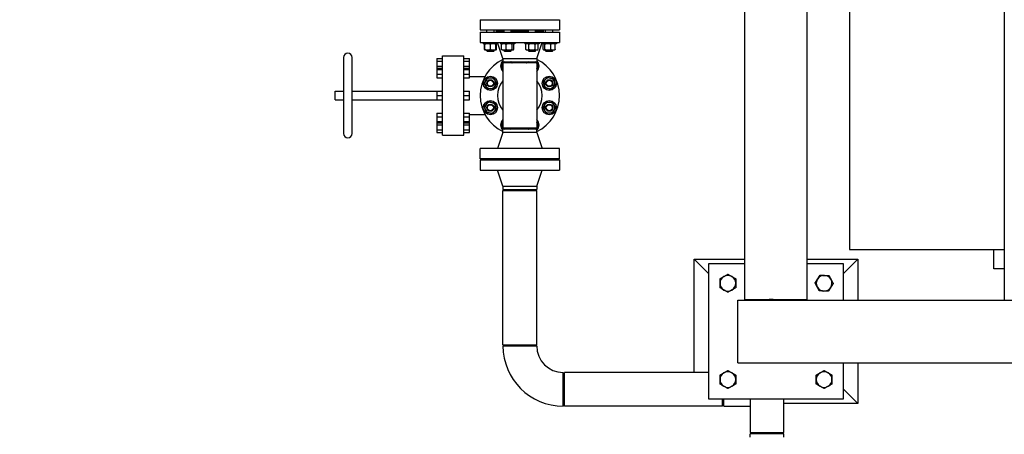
# Model space of a CAD drawing. Header units: inches. Extents: x 36 to 1719, y -84 to 1122.
# Tile 503 of 558: x 615 to 718, y 907 to 950. Entities that reach past the tile are written whole.
import ezdxf

# ---------------------------------------------------------------- set-up
doc = ezdxf.new("R2010")
doc.units = ezdxf.units.IN
doc.header["$LTSCALE"] = 48
doc.header["$MEASUREMENT"] = 0
doc.layers.add('Dimension (ANSI)', color=7, linetype='Continuous', lineweight=25)
doc.layers.add('Visible (ANSI)', color=7, linetype='Continuous', lineweight=30)
doc.styles.add('Note Text (ANSI)', font='tahoma.ttf')
doc.dimstyles.new('Architectural (ANSI)', dxfattribs={"dimscale": 48, "dimtxt": 0.125, "dimasz": 0.098425, "dimexe": 0.125, "dimexo": 0.0625, "dimgap": 0.031496, "dimtad": 0, "dimtih": 1, "dimtoh": 1, "dimdec": 4, "dimrnd": 1e-08, "dimzin": 3, "dimdsep": 46, "dimlunit": 4, "dimtxsty": 'Note Text (ANSI)', "dimcen": 0.09, "dimdle": 0.393701, "dimclrd": 256, "dimclre": 256, "dimclrt": 256, "dimadec": 0, "dimazin": 3, "dimtfac": 0.96, "dimtofl": 0, "dimtmove": 0, "dimatfit": 3, "dimfxl": 1, "dimfrac": 2, "dimtolj": 1, "dimtzin": 12, "dimlwd": -1, "dimlwe": -1, "dimarcsym": 0})

# ---------------------------------------------------------------- blocks, each defined once
blk = doc.blocks.new('*D22')
at = {"layer": 'Defpoints', "color": 0, "transparency": 16777216}
for p in [(690.01, 1004.05), (597.74, 757.49), (727.92, 757.49)]:
    blk.add_point(p, dxfattribs=at)
at = {"layer": 'Dimension (ANSI)', "transparency": 16777216}
for p, q in [((687.01, 1004.05), (591.74, 1004.05)), ((597.74, 999.33), (597.74, 903.57)), ((597.74, 762.22), (597.74, 892.97)), ((724.92, 757.49), (591.74, 757.49))]:
    blk.add_line(p, q, dxfattribs=at)
for points in [[(596.95, 999.33), (598.53, 999.33), (597.74, 1004.05)], [(596.95, 762.22), (598.53, 762.22), (597.74, 757.49)]]:
    blk.add_solid(points, dxfattribs=at)
at = {"layer": 'Dimension (ANSI)', "transparency": 16777216, "insert": (577.78, 902.06), "char_height": 6, "attachment_point": 1, "style": 'Note Text (ANSI)'}
blk.add_mtext('\\A1;20\'-6 9/16"', dxfattribs=at)

msp = doc.modelspace()

# ---------------------------------------------------------------- linework, layer by layer
at = {"layer": 'Visible (ANSI)'}
for p, q in [((690.72918, 921.1129), (690.72918, 997.4929)), ((697.22918, 921.1129), (697.22918, 997.4929)), ((717.68418, 997.5529), (717.68418, 921.0529)), ((701.60418, 992.3029), (701.60418, 926.3029)), ((663.24418, 950.1689), (671.49418, 950.1689)), ((663.24418, 950.1689), (663.24418, 949.1089)), ((671.49418, 950.1689), (671.49418, 949.1089)), ((663.24418, 949.1089), (671.49418, 949.1089)), ((663.24418, 948.8639), (671.49418, 948.8639)), ((663.24418, 948.8639), (663.24418, 947.8039)), ((663.93614, 948.8639), (663.93614, 949.1089)), ((664.68614, 948.8639), (664.68614, 949.1089)), ((664.86918, 949.1089), (664.86918, 949.0489)), ((664.86918, 949.0489), (665.7275, 949.0489)), ((664.86918, 948.9239), (665.7275, 948.9239)), ((664.86918, 948.9239), (664.86918, 948.8639)), ((665.7275, 948.8639), (665.7275, 949.1089)), ((666.4775, 948.8639), (666.4775, 949.1089)), ((666.4775, 949.0489), (668.26086, 949.0489)), ((666.4775, 948.9239), (668.26086, 948.9239)), ((668.26086, 948.8639), (668.26086, 949.1089)), ((669.01086, 948.8639), (669.01086, 949.1089)), ((669.01086, 949.0489), (669.86918, 949.0489)), ((669.01086, 948.9239), (669.86918, 948.9239)), ((669.86918, 949.1089), (669.86918, 949.0489)), ((669.86918, 948.9239), (669.86918, 948.8639)), ((670.05222, 948.8639), (670.05222, 949.1089)), ((670.80222, 948.8639), (670.80222, 949.1089)), ((671.49418, 948.8639), (671.49418, 947.8039)), ((663.24418, 947.8039), (671.49418, 947.8039)), ((663.57664, 947.8039), (663.57664, 947.6699)), ((665.04564, 947.6699), (663.57664, 947.6699)), ((663.68375, 947.07914), (663.68375, 947.61966)), ((663.74864, 947.6699), (663.7288, 947.65844)), ((663.74864, 947.07914), (663.74864, 947.61966)), ((664.31114, 947.07914), (664.31114, 947.61966)), ((664.87364, 947.6699), (664.89348, 947.65844)), ((664.87364, 947.07914), (664.87364, 947.61966)), ((664.93853, 947.07914), (664.93853, 947.61966)), ((665.04564, 947.8039), (665.04564, 947.6699)), ((665.61918, 946.1439), (665.05918, 947.8039)), ((665.368, 947.8039), (665.368, 947.6699)), ((666.837, 947.6699), (665.368, 947.6699)), ((665.47511, 947.07914), (665.47511, 947.61966)), ((665.54, 947.6699), (665.52016, 947.65844)), ((665.93439, 947.07914), (665.93439, 947.61966)), ((666.56178, 947.07914), (666.56178, 947.61966)), ((666.665, 947.6699), (666.68484, 947.65844)), ((666.72989, 947.07914), (666.72989, 947.61966)), ((666.837, 947.8039), (666.837, 947.6699)), ((667.90136, 947.8039), (667.90136, 947.6699)), ((669.37036, 947.6699), (667.90136, 947.6699)), ((668.07336, 947.6699), (667.98634, 947.61966)), ((667.98634, 947.07914), (667.98634, 947.61966)), ((668.3111, 947.07914), (668.3111, 947.61966)), ((668.96062, 947.07914), (668.96062, 947.61966)), ((669.11918, 946.1439), (669.67918, 947.8039)), ((669.19836, 947.6699), (669.28538, 947.61966)), ((669.28538, 947.07914), (669.28538, 947.61966)), ((669.37036, 947.8039), (669.37036, 947.6699)), ((669.69272, 947.8039), (669.69272, 947.6699)), ((671.16172, 947.6699), (669.69272, 947.6699)), ((669.79984, 947.07914), (669.79984, 947.61966)), ((669.86472, 947.6699), (669.84488, 947.65844)), ((669.96794, 947.07914), (669.96794, 947.61966)), ((670.59533, 947.07914), (670.59533, 947.61966)), ((670.98972, 947.6699), (671.00957, 947.65844)), ((671.05461, 947.07914), (671.05461, 947.61966)), ((671.16172, 947.8039), (671.16172, 947.6699)), ((649.05918, 946.2589), (649.05918, 938.3389)), ((649.93918, 938.3389), (649.93918, 946.2589)), ((658.76418, 946.1369), (659.32418, 946.1369)), ((658.76418, 946.1369), (658.76418, 945.8729)), ((659.32418, 938.1739), (659.32418, 946.4239)), ((659.32418, 946.4239), (661.56418, 946.4239)), ((661.56418, 938.1739), (661.56418, 946.4239)), ((661.56418, 946.1369), (662.12418, 946.1369)), ((662.12418, 945.8729), (662.12418, 946.1369)), ((663.74864, 947.0289), (663.7288, 947.04035)), ((663.74864, 947.0289), (664.02989, 947.0289)), ((663.93614, 946.9239), (663.93614, 947.0289)), ((663.93614, 946.9239), (664.68614, 946.9239)), ((663.99864, 946.8614), (663.93614, 946.9239)), ((664.62364, 946.8614), (663.99864, 946.8614)), ((664.02989, 947.0289), (664.59239, 947.0289)), ((664.59239, 947.0289), (664.87364, 947.0289)), ((664.62364, 946.8614), (664.68614, 946.9239)), ((664.68614, 946.9239), (664.68614, 947.0289)), ((664.87364, 947.0289), (664.89348, 947.04035)), ((665.54, 947.0289), (665.52016, 947.04035)), ((665.54, 947.0289), (665.70475, 947.0289)), ((665.61918, 946.1439), (669.11918, 946.1439)), ((665.61918, 946.1439), (665.61918, 945.8039)), ((665.70475, 947.0289), (666.24809, 947.0289)), ((665.7275, 946.9239), (665.7275, 947.0289)), ((665.7275, 946.9239), (666.4775, 946.9239)), ((665.79, 946.8614), (665.7275, 946.9239)), ((666.415, 946.8614), (665.79, 946.8614)), ((666.24809, 947.0289), (666.64583, 947.0289)), ((666.415, 946.8614), (666.4775, 946.9239)), ((666.4775, 946.9239), (666.4775, 947.0289)), ((666.64583, 947.0289), (666.665, 947.0289)), ((666.665, 947.0289), (666.68484, 947.04035)), ((668.07336, 947.0289), (667.98634, 947.07914)), ((668.07336, 947.0289), (668.14872, 947.0289)), ((668.14872, 947.0289), (668.63586, 947.0289)), ((668.26086, 946.9239), (668.26086, 947.0289)), ((668.26086, 946.9239), (669.01086, 946.9239)), ((668.32336, 946.8614), (668.26086, 946.9239)), ((668.94836, 946.8614), (668.32336, 946.8614)), ((668.63586, 947.0289), (669.123, 947.0289)), ((668.94836, 946.8614), (669.01086, 946.9239)), ((669.01086, 946.9239), (669.01086, 947.0289)), ((669.11918, 946.1439), (669.11918, 945.8039)), ((669.123, 947.0289), (669.19836, 947.0289)), ((669.19836, 947.0289), (669.28538, 947.07914)), ((669.86472, 947.0289), (669.84488, 947.04035)), ((669.86472, 947.0289), (669.88389, 947.0289)), ((669.88389, 947.0289), (670.28164, 947.0289)), ((670.05222, 946.9239), (670.05222, 947.0289)), ((670.05222, 946.9239), (670.80222, 946.9239)), ((670.11472, 946.8614), (670.05222, 946.9239)), ((670.73972, 946.8614), (670.11472, 946.8614)), ((670.28164, 947.0289), (670.82497, 947.0289)), ((670.73972, 946.8614), (670.80222, 946.9239)), ((670.80222, 946.9239), (670.80222, 947.0289)), ((670.82497, 947.0289), (670.98972, 947.0289)), ((670.98972, 947.0289), (671.00957, 947.04035)), ((658.76418, 945.8729), (659.32418, 945.8729)), ((658.76418, 945.8729), (658.76418, 945.3449)), ((658.76418, 945.3449), (659.32418, 945.3449)), ((658.76418, 945.3449), (658.76418, 945.14943)), ((658.76418, 945.14943), (659.32418, 945.14943)), ((658.76418, 945.14943), (658.76418, 945.01277)), ((661.56418, 945.8729), (662.12418, 945.8729)), ((661.56418, 945.3449), (662.12418, 945.3449)), ((661.56418, 945.14943), (662.12418, 945.14943)), ((662.12418, 945.3449), (662.12418, 945.8729)), ((662.12418, 945.14943), (662.12418, 945.3449)), ((662.12418, 945.01277), (662.12418, 945.14943)), ((665.61918, 945.8039), (669.11918, 945.8039)), ((669.11918, 945.6789), (665.61918, 945.6789)), ((665.61918, 945.6789), (665.61918, 938.9189)), ((669.11918, 945.6789), (669.11918, 938.9189)), ((658.76418, 945.01277), (659.32418, 945.01277)), ((658.76418, 945.01277), (658.76418, 944.50276)), ((658.76418, 944.50276), (659.32418, 944.50276)), ((658.76418, 944.50276), (658.76418, 944.12941)), ((658.76418, 944.12941), (659.32418, 944.12941)), ((661.56418, 945.01277), (662.12418, 945.01277)), ((661.56418, 944.50276), (662.12418, 944.50276)), ((661.56418, 944.12941), (662.12418, 944.12941)), ((662.12418, 944.50276), (662.12418, 945.01277)), ((662.12418, 944.12941), (662.12418, 944.50276)), ((662.12418, 944.2569), (663.7385, 944.2569)), ((648.17918, 941.8589), (648.17918, 942.7389)), ((648.17918, 942.7389), (649.05918, 942.7389)), ((649.93918, 942.7389), (658.76418, 942.7389)), ((658.76418, 942.75616), (659.32418, 942.75616)), ((658.76418, 942.75616), (658.76418, 942.2989)), ((658.76418, 942.2989), (659.32418, 942.2989)), ((658.76418, 942.2989), (658.76418, 941.84164)), ((661.56418, 942.75616), (662.12418, 942.75616)), ((661.56418, 942.2989), (662.12418, 942.2989)), ((662.12418, 942.2989), (662.12418, 942.75616)), ((662.12418, 941.84164), (662.12418, 942.2989)), ((648.17918, 941.8589), (649.05918, 941.8589)), ((649.93918, 941.8589), (658.76418, 941.8589)), ((658.76418, 941.84164), (659.32418, 941.84164)), ((661.56418, 941.84164), (662.12418, 941.84164)), ((658.76418, 940.46838), (659.32418, 940.46838)), ((658.76418, 940.46838), (658.76418, 940.09503)), ((658.76418, 940.09503), (659.32418, 940.09503)), ((658.76418, 940.09503), (658.76418, 939.58502)), ((661.56418, 940.46838), (662.12418, 940.46838)), ((661.56418, 940.09503), (662.12418, 940.09503)), ((662.12418, 940.09503), (662.12418, 940.46838)), ((662.12418, 940.3409), (663.7385, 940.3409)), ((662.12418, 939.58502), (662.12418, 940.09503)), ((658.76418, 939.58502), (659.32418, 939.58502)), ((658.76418, 939.58502), (658.76418, 939.44837)), ((658.76418, 939.44837), (658.76418, 939.2529)), ((658.76418, 939.44837), (659.32418, 939.44837)), ((658.76418, 939.2529), (659.32418, 939.2529)), ((658.76418, 939.2529), (658.76418, 938.7249)), ((661.56418, 939.58502), (662.12418, 939.58502)), ((661.56418, 939.44837), (662.12418, 939.44837)), ((661.56418, 939.2529), (662.12418, 939.2529)), ((662.12418, 939.44837), (662.12418, 939.58502)), ((662.12418, 939.2529), (662.12418, 939.44837)), ((662.12418, 938.7249), (662.12418, 939.2529)), ((669.11918, 938.9189), (665.61918, 938.9189)), ((658.76418, 938.7249), (659.32418, 938.7249)), ((658.76418, 938.7249), (658.76418, 938.4609)), ((658.76418, 938.4609), (659.32418, 938.4609)), ((659.32418, 938.1739), (661.56418, 938.1739)), ((661.56418, 938.7249), (662.12418, 938.7249)), ((661.56418, 938.4609), (662.12418, 938.4609)), ((662.12418, 938.4609), (662.12418, 938.7249)), ((665.61918, 938.4539), (665.05918, 936.7939)), ((669.11918, 938.7939), (665.61918, 938.7939)), ((665.61918, 938.4539), (665.61918, 938.7939)), ((669.11918, 938.4539), (665.61918, 938.4539)), ((669.11918, 938.4539), (669.11918, 938.7939)), ((669.11918, 938.4539), (669.67918, 936.7939)), ((671.49418, 936.7939), (663.24418, 936.7939)), ((663.24418, 935.7339), (663.24418, 936.7939)), ((671.49418, 935.7339), (671.49418, 936.7939)), ((671.49418, 935.7339), (663.24418, 935.7339)), ((663.24418, 935.6139), (671.49418, 935.6139)), ((663.24418, 935.6139), (663.24418, 934.5539)), ((664.86918, 935.6739), (664.86918, 935.7339)), ((664.86918, 935.6739), (669.86918, 935.6739)), ((664.86918, 935.6739), (664.86918, 935.6139)), ((669.86918, 935.6739), (664.86918, 935.6739)), ((669.86918, 935.6739), (669.86918, 935.7339)), ((669.86918, 935.6739), (669.86918, 935.6139)), ((671.49418, 935.6139), (671.49418, 934.5539)), ((663.24418, 934.5539), (671.49418, 934.5539)), ((665.61918, 932.8939), (665.05918, 934.5539)), ((669.11918, 932.8939), (669.67918, 934.5539)), ((665.61918, 932.8939), (669.11918, 932.8939)), ((665.61918, 932.8939), (665.61918, 932.5539)), ((669.11918, 932.8939), (669.11918, 932.5539)), ((665.61918, 932.5539), (669.11918, 932.5539)), ((665.61918, 932.4289), (669.11918, 932.4289)), ((665.61918, 916.4139), (665.61918, 932.4289)), ((669.11918, 916.4139), (669.11918, 932.4289)), ((701.60418, 926.3029), (717.68418, 926.3029)), ((716.60518, 924.3039), (716.60518, 926.3029)), ((685.47918, 913.5389), (685.47918, 925.3029)), ((685.47918, 925.3029), (690.72918, 925.3029)), ((685.47918, 925.3029), (686.97918, 923.8029)), ((690.72918, 924.8029), (686.97918, 924.8029)), ((686.97918, 924.8029), (686.97918, 910.8029)), ((697.22918, 925.3029), (702.47918, 925.3029)), ((700.97918, 924.8029), (697.22918, 924.8029)), ((702.47918, 925.3029), (700.97918, 923.8029)), ((700.97918, 921.0529), (700.97918, 924.8029)), ((702.47918, 925.3029), (702.47918, 921.0529)), ((717.68418, 924.3039), (716.60518, 924.3039)), ((690.01418, 921.0529), (869.94418, 921.0529)), ((690.01418, 914.5529), (690.01418, 921.0529)), ((690.72918, 921.1129), (697.22918, 921.1129)), ((690.79168, 921.0529), (690.79168, 921.1129)), ((693.2437, 921.0529), (693.25615, 921.07445)), ((693.66739, 921.1121), (693.27988, 921.1121)), ((693.66739, 921.0529), (693.66739, 921.1129)), ((694.29097, 921.1129), (694.29097, 921.0529)), ((697.16668, 921.1129), (697.16668, 921.0529)), ((665.61918, 916.4139), (669.11918, 916.4139)), ((665.61918, 916.2889), (669.11918, 916.2889)), ((690.01418, 914.5529), (869.94418, 914.5529)), ((700.97918, 910.8029), (700.97918, 914.5529)), ((702.47918, 914.5529), (702.47918, 910.3029)), ((671.86918, 910.0389), (671.86918, 913.5389)), ((671.99418, 910.0389), (671.99418, 913.5389)), ((686.97918, 913.5389), (671.99418, 913.5389)), ((702.47918, 910.3029), (700.97918, 911.8029)), ((686.97918, 910.8029), (700.97918, 910.8029)), ((688.42268, 910.0389), (688.42268, 910.8029)), ((688.54768, 910.3029), (688.42268, 910.3029)), ((688.54768, 910.0389), (688.54768, 910.8029)), ((691.29768, 910.8029), (691.29768, 907.2889)), ((694.79768, 907.2889), (694.79768, 910.8029)), ((702.47918, 910.3029), (694.79768, 910.3029)), ((688.42268, 910.0389), (671.99418, 910.0389)), ((688.54768, 910.0389), (691.29768, 910.0389)), ((691.29768, 907.2889), (694.79768, 907.2889)), ((694.79768, 907.1639), (691.29768, 907.1639)), ((691.29768, 906.8239), (691.29768, 907.1639)), ((694.79768, 906.8239), (694.79768, 907.1639))]:
    msp.add_line(p, q, dxfattribs=at)
for centre, radius in [((664.31114, 943.56558), 0.7345), ((670.42722, 943.56558), 0.7345), ((664.31114, 943.56558), 0.37513), ((664.31114, 943.56558), 0.375), ((664.31114, 943.56558), 0.3125), ((670.42722, 943.56558), 0.37513), ((670.42722, 943.56558), 0.375), ((670.42722, 943.56558), 0.3125), ((664.31114, 941.03222), 0.7345), ((664.31114, 941.03222), 0.37513), ((664.31114, 941.03222), 0.375), ((664.31114, 941.03222), 0.3125), ((670.42722, 941.03222), 0.7345), ((670.42722, 941.03222), 0.37513), ((670.42722, 941.03222), 0.375), ((670.42722, 941.03222), 0.3125)]:
    msp.add_circle(centre, radius, dxfattribs=at)
for centre, radius, start, end in [((649.49918, 946.2589), 0.44, 0, 180), ((667.36918, 942.2989), 4.125, 115.1027208, 244.8972792), ((666.1025, 945.35694), 0.7345, 131.1492636, 228.8507364), ((666.1025, 945.35694), 0.5625, 165, 210.7695711), ((666.1025, 945.35694), 0.5625, 149.2304289, 165), ((666.1025, 945.35694), 0.5625, 127.3831386, 145.0842637), ((666.1025, 945.35694), 0.37513, 59.122548, 120.877452), ((666.1025, 945.35694), 0.5625, 45, 52.6168614), ((666.1025, 945.35694), 0.5625, 34.9157363, 45), ((666.1025, 945.35694), 0.7345, 25.9978424, 37.4826455), ((668.63586, 945.35694), 0.7345, 142.5173545, 154.0021576), ((668.63586, 945.35694), 0.5625, 127.3831386, 145.0842637), ((668.63586, 945.35694), 0.37513, 59.122548, 120.877452), ((668.63586, 945.35694), 0.5625, 34.9157363, 52.6168614), ((667.36918, 942.2989), 4.125, 295.1027208, 64.8972792), ((668.63586, 945.35694), 0.7345, 311.1492636, 48.8507364), ((668.63586, 945.35694), 0.5625, 0, 30.7695711), ((668.63586, 945.35694), 0.5625, 329.2304289, 0), ((664.31114, 943.56558), 0.5625, 90, 150), ((664.31114, 943.56558), 0.5625, 30, 90), ((670.42722, 943.56558), 0.5625, 75, 135), ((670.42722, 943.56558), 0.5625, 15, 75), ((664.31114, 943.56558), 0.5625, 150, 210), ((664.31114, 943.56558), 0.5625, 210, 270), ((664.31114, 943.56558), 0.5625, 270, 330), ((664.31114, 943.56558), 0.5625, 330, 30), ((667.36918, 942.2989), 2.31, 139.2509456, 220.7490544), ((667.36918, 942.2989), 2.31, 319.2509456, 40.7490544), ((670.42722, 943.56558), 0.5625, 135, 195), ((670.42722, 943.56558), 0.5625, 195, 255), ((670.42722, 943.56558), 0.5625, 255, 315), ((670.42722, 943.56558), 0.5625, 315, 15), ((664.31114, 941.03222), 0.5625, 135, 195), ((664.31114, 941.03222), 0.5625, 75, 135), ((664.31114, 941.03222), 0.5625, 15, 75), ((664.31114, 941.03222), 0.5625, 315, 15), ((670.42722, 941.03222), 0.5625, 150, 210), ((670.42722, 941.03222), 0.5625, 90, 150), ((670.42722, 941.03222), 0.5625, 30, 90), ((670.42722, 941.03222), 0.5625, 330, 30), ((664.31114, 941.03222), 0.5625, 195, 255), ((664.31114, 941.03222), 0.5625, 255, 315), ((670.42722, 941.03222), 0.5625, 210, 270), ((670.42722, 941.03222), 0.5625, 270, 330), ((666.1025, 939.24086), 0.7345, 131.1492636, 228.8507364), ((666.1025, 939.24086), 0.5625, 149.2304289, 180), ((666.1025, 939.24086), 0.5625, 180, 210.7695711), ((666.1025, 939.24086), 0.5625, 214.9157363, 232.6168614), ((666.1025, 939.24086), 0.37513, 239.122548, 300.877452), ((666.1025, 939.24086), 0.5625, 307.3831386, 325.0842637), ((666.1025, 939.24086), 0.7345, 322.5173545, 334.0021576), ((668.63586, 939.24086), 0.7345, 205.9978424, 217.4826455), ((668.63586, 939.24086), 0.5625, 214.9157363, 225), ((668.63586, 939.24086), 0.37513, 239.122548, 300.877452), ((668.63586, 939.24086), 0.5625, 307.3831386, 325.0842637), ((668.63586, 939.24086), 0.7345, 311.1492636, 48.8507364), ((668.63586, 939.24086), 0.5625, 345, 30.7695711), ((668.63586, 939.24086), 0.5625, 329.2304289, 345), ((649.49918, 938.3389), 0.44, 180, 0), ((668.63586, 939.24086), 0.5625, 225, 232.6168614), ((688.97918, 922.8029), 0.8125, 60, 120), ((698.97918, 922.8029), 0.8125, 87.6522285, 147.6522285), ((698.97918, 922.8029), 0.8125, 27.6522285, 87.6522285), ((688.97918, 922.8029), 0.8125, 120, 180), ((688.97918, 922.8029), 0.8125, 180, 240), ((688.97918, 922.8029), 0.8125, 0, 60), ((688.97918, 922.8029), 0.8125, 300, 0), ((698.97918, 922.8029), 0.8125, 147.6522285, 207.6522285), ((698.97918, 922.8029), 0.8125, 327.6522285, 27.6522285), ((688.97918, 922.8029), 0.8125, 240, 300), ((698.97918, 922.8029), 0.8125, 207.6522285, 267.6522285), ((698.97918, 922.8029), 0.8125, 267.6522285, 327.6522285), ((671.86918, 916.2889), 6.25, 180, 270), ((671.86918, 916.2889), 2.75, 180, 270), ((688.97918, 912.8029), 0.8125, 120, 180), ((688.97918, 912.8029), 0.8125, 60, 120), ((688.97918, 912.8029), 0.8125, 0, 60), ((698.97918, 912.8029), 0.8125, 120, 180), ((698.97918, 912.8029), 0.8125, 60, 120), ((698.97918, 912.8029), 0.8125, 0, 60), ((688.97918, 912.8029), 0.8125, 180, 240), ((688.97918, 912.8029), 0.8125, 300, 0), ((698.97918, 912.8029), 0.8125, 180, 240), ((698.97918, 912.8029), 0.8125, 300, 0), ((688.97918, 912.8029), 0.8125, 240, 300), ((698.97918, 912.8029), 0.8125, 240, 300)]:
    msp.add_arc(centre, radius, start, end, dxfattribs=at)
for points, weights in [([(663.74864, 947.6671), (663.71839, 947.65829), (663.68375, 947.61966)], [1.01375847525, 1.02892942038, 1]), ([(663.74864, 947.61966), (663.74864, 947.6699), (663.74864, 947.6699)], [1, 1.0379548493, 1]), ([(664.02989, 947.6699), (663.89936, 947.6699), (663.74864, 947.61966)], [1, 1.0379548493, 1]), ([(664.31114, 947.61966), (664.16042, 947.6699), (664.02989, 947.6699)], [1, 1.0379548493, 1]), ([(664.59239, 947.6699), (664.46186, 947.6699), (664.31114, 947.61966)], [1, 1.0379548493, 1]), ([(664.87364, 947.61966), (664.72292, 947.6699), (664.59239, 947.6699)], [1, 1.0379548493, 1]), ([(664.87364, 947.6699), (664.87364, 947.6699), (664.87364, 947.61966)], [1, 1.0379548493, 1]), ([(664.93853, 947.61966), (664.90504, 947.63333), (664.87364, 947.64314)], [1, 1.01005189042, 1.01477953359]), ([(664.89348, 947.65844), (664.91478, 947.64615), (664.93853, 947.61966)], [1.01895290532, 1.01965956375, 1]), ([(665.70475, 947.6699), (665.59818, 947.6699), (665.47511, 947.61966)], [1, 1.0379548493, 1]), ([(665.47511, 947.61966), (665.49886, 947.64615), (665.52016, 947.65844)], [1, 1.01965956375, 1.01895290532]), ([(665.93439, 947.61966), (665.81133, 947.6699), (665.70475, 947.6699)], [1, 1.0379548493, 1]), ([(666.24809, 947.6699), (666.1025, 947.6699), (665.93439, 947.61966)], [1, 1.0379548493, 1]), ([(666.56178, 947.61966), (666.39367, 947.6699), (666.24809, 947.6699)], [1, 1.0379548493, 1]), ([(666.64583, 947.6699), (666.60682, 947.6699), (666.56178, 947.61966)], [1, 1.0379548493, 1]), ([(666.72989, 947.61966), (666.68484, 947.6699), (666.64583, 947.6699)], [1, 1.0379548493, 1]), ([(668.14872, 947.6699), (668.07336, 947.6699), (667.98634, 947.61966)], [1, 1.0379548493, 1]), ([(668.3111, 947.61966), (668.22409, 947.6699), (668.14872, 947.6699)], [1, 1.0379548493, 1]), ([(668.63586, 947.6699), (668.48514, 947.6699), (668.3111, 947.61966)], [1, 1.0379548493, 1]), ([(668.96062, 947.61966), (668.78659, 947.6699), (668.63586, 947.6699)], [1, 1.0379548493, 1]), ([(669.123, 947.6699), (669.04764, 947.6699), (668.96062, 947.61966)], [1, 1.0379548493, 1]), ([(669.28538, 947.61966), (669.19836, 947.6699), (669.123, 947.6699)], [1, 1.0379548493, 1]), ([(669.88389, 947.6699), (669.84488, 947.6699), (669.79984, 947.61966)], [1, 1.0379548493, 1]), ([(669.96794, 947.61966), (669.9229, 947.6699), (669.88389, 947.6699)], [1, 1.0379548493, 1]), ([(670.28164, 947.6699), (670.13605, 947.6699), (669.96794, 947.61966)], [1, 1.0379548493, 1]), ([(670.59533, 947.61966), (670.42722, 947.6699), (670.28164, 947.6699)], [1, 1.0379548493, 1]), ([(670.82497, 947.6699), (670.71839, 947.6699), (670.59533, 947.61966)], [1, 1.0379548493, 1]), ([(671.05461, 947.61966), (670.93155, 947.6699), (670.82497, 947.6699)], [1, 1.0379548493, 1]), ([(671.00957, 947.65844), (671.03086, 947.64615), (671.05461, 947.61966)], [1.01895290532, 1.01965956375, 1]), ([(663.68375, 947.07914), (663.71839, 947.04051), (663.74864, 947.0317)], [1, 1.02892942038, 1.01375847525]), ([(663.74864, 947.0289), (663.74864, 947.0289), (663.74864, 947.07914)], [1, 1.0379548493, 1]), ([(663.74864, 947.07914), (663.89936, 947.0289), (664.02989, 947.0289)], [1, 1.0379548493, 1]), ([(664.02989, 947.0289), (664.16042, 947.0289), (664.31114, 947.07914)], [1, 1.0379548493, 1]), ([(664.31114, 947.07914), (664.46186, 947.0289), (664.59239, 947.0289)], [1, 1.0379548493, 1]), ([(664.59239, 947.0289), (664.72292, 947.0289), (664.87364, 947.07914)], [1, 1.0379548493, 1]), ([(664.87364, 947.07914), (664.87364, 947.0289), (664.87364, 947.0289)], [1, 1.0379548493, 1]), ([(664.87364, 947.05566), (664.90504, 947.06547), (664.93853, 947.07914)], [1.01477953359, 1.01005189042, 1]), ([(664.93853, 947.07914), (664.91478, 947.05265), (664.89348, 947.04035)], [1, 1.01965956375, 1.01895290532]), ([(665.52016, 947.04035), (665.49886, 947.05265), (665.47511, 947.07914)], [1.01895290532, 1.01965956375, 1]), ([(665.47511, 947.07914), (665.59818, 947.0289), (665.70475, 947.0289)], [1, 1.0379548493, 1]), ([(665.70475, 947.0289), (665.81133, 947.0289), (665.93439, 947.07914)], [1, 1.0379548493, 1]), ([(665.93439, 947.07914), (666.1025, 947.0289), (666.24809, 947.0289)], [1, 1.0379548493, 1]), ([(666.24809, 947.0289), (666.39367, 947.0289), (666.56178, 947.07914)], [1, 1.0379548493, 1]), ([(666.56178, 947.07914), (666.60682, 947.0289), (666.64583, 947.0289)], [1, 1.0379548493, 1]), ([(666.64583, 947.0289), (666.68484, 947.0289), (666.72989, 947.07914)], [1, 1.0379548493, 1]), ([(667.98634, 947.07914), (668.07336, 947.0289), (668.14872, 947.0289)], [1, 1.0379548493, 1]), ([(668.14872, 947.0289), (668.22409, 947.0289), (668.3111, 947.07914)], [1, 1.0379548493, 1]), ([(668.3111, 947.07914), (668.48514, 947.0289), (668.63586, 947.0289)], [1, 1.0379548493, 1]), ([(668.63586, 947.0289), (668.78659, 947.0289), (668.96062, 947.07914)], [1, 1.0379548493, 1]), ([(668.96062, 947.07914), (669.04764, 947.0289), (669.123, 947.0289)], [1, 1.0379548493, 1]), ([(669.123, 947.0289), (669.19836, 947.0289), (669.28538, 947.07914)], [1, 1.0379548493, 1]), ([(669.79984, 947.07914), (669.84488, 947.0289), (669.88389, 947.0289)], [1, 1.0379548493, 1]), ([(669.88389, 947.0289), (669.9229, 947.0289), (669.96794, 947.07914)], [1, 1.0379548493, 1]), ([(669.96794, 947.07914), (670.13605, 947.0289), (670.28164, 947.0289)], [1, 1.0379548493, 1]), ([(670.28164, 947.0289), (670.42722, 947.0289), (670.59533, 947.07914)], [1, 1.0379548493, 1]), ([(670.59533, 947.07914), (670.71839, 947.0289), (670.82497, 947.0289)], [1, 1.0379548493, 1]), ([(670.82497, 947.0289), (670.93155, 947.0289), (671.05461, 947.07914)], [1, 1.0379548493, 1]), ([(671.05461, 947.07914), (671.03086, 947.05265), (671.00957, 947.04035)], [1, 1.01965956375, 1.01895290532]), ([(665.47511, 945.18883), (665.52016, 945.35694), (665.55917, 945.50252)], [1, 1.0379548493, 1]), ([(665.61918, 945.04476), (665.55151, 945.11244), (665.47511, 945.18883)], [1.01802570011, 1.0232272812, 1]), ([(665.55917, 945.50252), (665.59684, 945.64312), (665.63992, 945.8039)], [1, 1.03660653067, 1.00260084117]), ([(666.45104, 945.8039), (666.47574, 945.7792), (666.50025, 945.75469)], [1.01317251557, 1.00848160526, 1]), ([(666.50025, 945.75469), (666.5378, 945.71713), (666.57604, 945.6789)], [1, 1.01305410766, 1.01712861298]), ([(668.07336, 945.6817), (668.18626, 945.74688), (668.28502, 945.8039)], [1, 1.02816077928, 1.01453351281]), ([(668.07336, 945.6789), (668.07336, 945.6803), (668.07336, 945.6817)], [1.00058470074, 1.0002946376, 1]), ([(668.98671, 945.8039), (669.08547, 945.74688), (669.19836, 945.6817)], [1.01453351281, 1.02816077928, 1]), ([(669.19836, 945.6817), (669.19836, 945.50766), (669.19836, 945.35694)], [1, 1.0379548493, 1]), ([(669.19836, 945.35694), (669.19836, 945.20622), (669.19836, 945.03218)], [1, 1.0379548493, 1]), ([(663.824, 943.84683), (663.89936, 943.97736), (663.98638, 944.12808)], [1, 1.0379548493, 1]), ([(663.98638, 944.12808), (664.16042, 944.12808), (664.31114, 944.12808)], [1, 1.0379548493, 1]), ([(664.31114, 944.12808), (664.46186, 944.12808), (664.6359, 944.12808)], [1, 1.0379548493, 1]), ([(664.6359, 944.12808), (664.72292, 943.97736), (664.79828, 943.84683)], [1, 1.0379548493, 1]), ([(669.19836, 945.03218), (669.1575, 945.00859), (669.11918, 944.98646)], [1, 1.0100140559, 1.01474386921]), ([(670.02948, 943.96333), (670.13605, 944.0699), (670.25912, 944.19297)], [1, 1.0379548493, 1]), ([(670.25912, 944.19297), (670.42722, 944.14792), (670.57281, 944.10891)], [1, 1.0379548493, 1]), ([(670.57281, 944.10891), (670.71839, 944.0699), (670.8865, 944.02486)], [1, 1.0379548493, 1]), ([(663.66162, 943.56558), (663.74864, 943.7163), (663.824, 943.84683)], [1, 1.0379548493, 1]), ([(663.824, 943.28433), (663.74864, 943.41486), (663.66162, 943.56558)], [1, 1.0379548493, 1]), ([(663.98638, 943.00308), (663.89936, 943.1538), (663.824, 943.28433)], [1, 1.0379548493, 1]), ([(664.79828, 943.28433), (664.72292, 943.1538), (664.6359, 943.00308)], [1, 1.0379548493, 1]), ([(664.79828, 943.84683), (664.87364, 943.7163), (664.96066, 943.56558)], [1, 1.0379548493, 1]), ([(664.96066, 943.56558), (664.87364, 943.41486), (664.79828, 943.28433)], [1, 1.0379548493, 1]), ([(669.79984, 943.73369), (669.9229, 943.85675), (670.02948, 943.96333)], [1, 1.0379548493, 1]), ([(669.88389, 943.41999), (669.84488, 943.56558), (669.79984, 943.73369)], [1, 1.0379548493, 1]), ([(669.96794, 943.1063), (669.9229, 943.27441), (669.88389, 943.41999)], [1, 1.0379548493, 1]), ([(670.28164, 943.02225), (670.13605, 943.06126), (669.96794, 943.1063)], [1, 1.0379548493, 1]), ([(670.59533, 942.93819), (670.42722, 942.98324), (670.28164, 943.02225)], [1, 1.0379548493, 1]), ([(670.82497, 943.16783), (670.71839, 943.06126), (670.59533, 942.93819)], [1, 1.0379548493, 1]), ([(671.05461, 943.39747), (670.93155, 943.27441), (670.82497, 943.16783)], [1, 1.0379548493, 1]), ([(670.8865, 944.02486), (670.93155, 943.85675), (670.97056, 943.71117)], [1, 1.0379548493, 1]), ([(670.97056, 943.71117), (671.00957, 943.56558), (671.05461, 943.39747)], [1, 1.0379548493, 1]), ([(664.31114, 943.00308), (664.16042, 943.00308), (663.98638, 943.00308)], [1, 1.0379548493, 1]), ([(664.6359, 943.00308), (664.46186, 943.00308), (664.31114, 943.00308)], [1, 1.0379548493, 1]), ([(663.68375, 941.20032), (663.80682, 941.32339), (663.91339, 941.42996)], [1, 1.0379548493, 1]), ([(663.76781, 940.88663), (663.7288, 941.03222), (663.68375, 941.20032)], [1, 1.0379548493, 1]), ([(663.91339, 941.42996), (664.01997, 941.53654), (664.14303, 941.6596)], [1, 1.0379548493, 1]), ([(664.14303, 941.6596), (664.31114, 941.61456), (664.45673, 941.57555)], [1, 1.0379548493, 1]), ([(664.45673, 941.57555), (664.60231, 941.53654), (664.77042, 941.49149)], [1, 1.0379548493, 1]), ([(664.77042, 941.49149), (664.81546, 941.32339), (664.85447, 941.1778)], [1, 1.0379548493, 1]), ([(664.85447, 941.1778), (664.89348, 941.03222), (664.93853, 940.86411)], [1, 1.0379548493, 1]), ([(669.7777, 941.03222), (669.86472, 941.18294), (669.94008, 941.31347)], [1, 1.0379548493, 1]), ([(669.94008, 940.75097), (669.86472, 940.88149), (669.7777, 941.03222)], [1, 1.0379548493, 1]), ([(669.94008, 941.31347), (670.01544, 941.44399), (670.10246, 941.59472)], [1, 1.0379548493, 1]), ([(670.10246, 941.59472), (670.2765, 941.59472), (670.42722, 941.59472)], [1, 1.0379548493, 1]), ([(670.42722, 941.59472), (670.57794, 941.59472), (670.75198, 941.59472)], [1, 1.0379548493, 1]), ([(670.75198, 941.59472), (670.839, 941.44399), (670.91436, 941.31347)], [1, 1.0379548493, 1]), ([(670.91436, 941.31347), (670.98972, 941.18294), (671.07674, 941.03222)], [1, 1.0379548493, 1]), ([(671.07674, 941.03222), (670.98972, 940.88149), (670.91436, 940.75097)], [1, 1.0379548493, 1]), ([(663.85186, 940.57294), (663.80682, 940.74104), (663.76781, 940.88663)], [1, 1.0379548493, 1]), ([(664.16555, 940.48888), (664.01997, 940.52789), (663.85186, 940.57294)], [1, 1.0379548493, 1]), ([(664.47925, 940.40483), (664.31114, 940.44987), (664.16555, 940.48888)], [1, 1.0379548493, 1]), ([(664.70889, 940.63447), (664.60231, 940.52789), (664.47925, 940.40483)], [1, 1.0379548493, 1]), ([(664.93853, 940.86411), (664.81546, 940.74104), (664.70889, 940.63447)], [1, 1.0379548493, 1]), ([(670.10246, 940.46972), (670.01544, 940.62044), (669.94008, 940.75097)], [1, 1.0379548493, 1]), ([(670.42722, 940.46972), (670.2765, 940.46972), (670.10246, 940.46972)], [1, 1.0379548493, 1]), ([(670.75198, 940.46972), (670.57794, 940.46972), (670.42722, 940.46972)], [1, 1.0379548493, 1]), ([(670.91436, 940.75097), (670.839, 940.62044), (670.75198, 940.46972)], [1, 1.0379548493, 1]), ([(665.54, 939.56562), (665.58087, 939.58921), (665.61918, 939.61133)], [1, 1.0100140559, 1.01474386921]), ([(665.54, 939.24086), (665.54, 939.39158), (665.54, 939.56562)], [1, 1.0379548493, 1]), ([(665.54, 938.9161), (665.54, 939.09014), (665.54, 939.24086)], [1, 1.0379548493, 1]), ([(665.75165, 938.7939), (665.65289, 938.85092), (665.54, 938.9161)], [1.01453351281, 1.02816077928, 1]), ([(666.665, 938.9161), (666.55211, 938.85092), (666.45334, 938.7939)], [1, 1.02816077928, 1.01453351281]), ([(666.665, 938.9189), (666.665, 938.9175), (666.665, 938.9161)], [1.00058470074, 1.0002946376, 1]), ([(668.23812, 938.84311), (668.20056, 938.88067), (668.16233, 938.9189)], [1, 1.01305410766, 1.01712861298]), ([(669.1792, 939.09527), (669.14152, 938.95467), (669.09844, 938.7939)], [1, 1.03660653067, 1.00260084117]), ([(669.11918, 939.55303), (669.18686, 939.48536), (669.26325, 939.40896)], [1.01802570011, 1.0232272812, 1]), ([(669.26325, 939.40896), (669.21821, 939.24086), (669.1792, 939.09527)], [1, 1.0379548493, 1]), ([(668.28733, 938.7939), (668.26263, 938.8186), (668.23812, 938.84311)], [1.01317251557, 1.00848160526, 1]), ([(688.57293, 923.50654), (688.76147, 923.6154), (688.97918, 923.74109)], [1, 1.0379548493, 1]), ([(688.97918, 923.74109), (689.19689, 923.6154), (689.38543, 923.50654)], [1, 1.0379548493, 1]), ([(698.29277, 923.23763), (698.40926, 923.42156), (698.54376, 923.63393)], [1, 1.0379548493, 1]), ([(698.54376, 923.63393), (698.79494, 923.62363), (699.01247, 923.61472)], [1, 1.0379548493, 1]), ([(699.01247, 923.61472), (699.22999, 923.6058), (699.48117, 923.5955)], [1, 1.0379548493, 1]), ([(699.48117, 923.5955), (699.59784, 923.37282), (699.69888, 923.17998)], [1, 1.0379548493, 1]), ([(688.16668, 923.27199), (688.38439, 923.39769), (688.57293, 923.50654)], [1, 1.0379548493, 1]), ([(688.16668, 922.8029), (688.16668, 923.02061), (688.16668, 923.27199)], [1, 1.0379548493, 1]), ([(688.16668, 922.3338), (688.16668, 922.58519), (688.16668, 922.8029)], [1, 1.0379548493, 1]), ([(689.38543, 923.50654), (689.57397, 923.39769), (689.79168, 923.27199)], [1, 1.0379548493, 1]), ([(689.79168, 923.27199), (689.79168, 923.02061), (689.79168, 922.8029)], [1, 1.0379548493, 1]), ([(689.79168, 922.8029), (689.79168, 922.58519), (689.79168, 922.3338)], [1, 1.0379548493, 1]), ([(698.04178, 922.84133), (698.17628, 923.05371), (698.29277, 923.23763)], [1, 1.0379548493, 1]), ([(698.25948, 922.42581), (698.15845, 922.61866), (698.04178, 922.84133)], [1, 1.0379548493, 1]), ([(699.91659, 922.76446), (699.78208, 922.55209), (699.66559, 922.36816)], [1, 1.0379548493, 1]), ([(699.69888, 923.17998), (699.79992, 922.98714), (699.91659, 922.76446)], [1, 1.0379548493, 1]), ([(688.57293, 922.09925), (688.38439, 922.20811), (688.16668, 922.3338)], [1, 1.0379548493, 1]), ([(688.97918, 921.8647), (688.76147, 921.9904), (688.57293, 922.09925)], [1, 1.0379548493, 1]), ([(689.38543, 922.09925), (689.19689, 921.9904), (688.97918, 921.8647)], [1, 1.0379548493, 1]), ([(689.79168, 922.3338), (689.57397, 922.20811), (689.38543, 922.09925)], [1, 1.0379548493, 1]), ([(698.47719, 922.0103), (698.36052, 922.23297), (698.25948, 922.42581)], [1, 1.0379548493, 1]), ([(698.9459, 921.99108), (698.72837, 922), (698.47719, 922.0103)], [1, 1.0379548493, 1]), ([(699.4146, 921.97186), (699.16342, 921.98216), (698.9459, 921.99108)], [1, 1.0379548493, 1]), ([(699.66559, 922.36816), (699.54911, 922.18424), (699.4146, 921.97186)], [1, 1.0379548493, 1]), ([(693.27988, 921.1121), (693.26456, 921.08173), (693.25263, 921.0529)], [1, 1.00777631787, 1.01236615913]), ([(693.25615, 921.07445), (693.26677, 921.09286), (693.27988, 921.1121)], [1.01096621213, 1.00664729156, 1]), ([(688.16668, 913.27199), (688.38439, 913.39769), (688.57293, 913.50654)], [1, 1.0379548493, 1]), ([(688.57293, 913.50654), (688.76147, 913.6154), (688.97918, 913.74109)], [1, 1.0379548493, 1]), ([(688.97918, 913.74109), (689.19689, 913.6154), (689.38543, 913.50654)], [1, 1.0379548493, 1]), ([(689.38543, 913.50654), (689.57397, 913.39769), (689.79168, 913.27199)], [1, 1.0379548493, 1]), ([(698.16668, 913.27199), (698.38439, 913.39769), (698.57293, 913.50654)], [1, 1.0379548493, 1]), ([(698.57293, 913.50654), (698.76147, 913.6154), (698.97918, 913.74109)], [1, 1.0379548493, 1]), ([(698.97918, 913.74109), (699.19689, 913.6154), (699.38543, 913.50654)], [1, 1.0379548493, 1]), ([(699.38543, 913.50654), (699.57397, 913.39769), (699.79168, 913.27199)], [1, 1.0379548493, 1]), ([(688.16668, 912.8029), (688.16668, 913.02061), (688.16668, 913.27199)], [1, 1.0379548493, 1]), ([(688.16668, 912.3338), (688.16668, 912.58519), (688.16668, 912.8029)], [1, 1.0379548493, 1]), ([(688.57293, 912.09925), (688.38439, 912.20811), (688.16668, 912.3338)], [1, 1.0379548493, 1]), ([(689.79168, 912.3338), (689.57397, 912.20811), (689.38543, 912.09925)], [1, 1.0379548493, 1]), ([(689.79168, 913.27199), (689.79168, 913.02061), (689.79168, 912.8029)], [1, 1.0379548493, 1]), ([(689.79168, 912.8029), (689.79168, 912.58519), (689.79168, 912.3338)], [1, 1.0379548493, 1]), ([(698.16668, 912.8029), (698.16668, 913.02061), (698.16668, 913.27199)], [1, 1.0379548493, 1]), ([(698.16668, 912.3338), (698.16668, 912.58519), (698.16668, 912.8029)], [1, 1.0379548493, 1]), ([(698.57293, 912.09925), (698.38439, 912.20811), (698.16668, 912.3338)], [1, 1.0379548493, 1]), ([(699.79168, 912.3338), (699.57397, 912.20811), (699.38543, 912.09925)], [1, 1.0379548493, 1]), ([(699.79168, 913.27199), (699.79168, 913.02061), (699.79168, 912.8029)], [1, 1.0379548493, 1]), ([(699.79168, 912.8029), (699.79168, 912.58519), (699.79168, 912.3338)], [1, 1.0379548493, 1]), ([(688.97918, 911.8647), (688.76147, 911.9904), (688.57293, 912.09925)], [1, 1.0379548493, 1]), ([(689.38543, 912.09925), (689.19689, 911.9904), (688.97918, 911.8647)], [1, 1.0379548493, 1]), ([(698.97918, 911.8647), (698.76147, 911.9904), (698.57293, 912.09925)], [1, 1.0379548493, 1]), ([(699.38543, 912.09925), (699.19689, 911.9904), (698.97918, 911.8647)], [1, 1.0379548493, 1])]:
    msp.add_rational_spline(points, weights, degree=2, dxfattribs=at)

# ---------------------------------------------------------------- dimensions: what is measured, and where the dimension line sits
at = {"layer": 'Dimension (ANSI)'}
dim = msp.add_linear_dim(base=(597.7408, 757.4914), p1=(690.01418, 1004.0529), p2=(727.91768, 757.4914), angle=270, dimstyle='Architectural (ANSI)', override={"dimgap": 0.031496, "dimdec": 4, "dimlfac": 1, "dimtol": 0, "dimlim": 0, "dimtp": 0, "dimtm": 0, "dimtdec": 2, "dimatfit": 1}, dxfattribs=at)
dim.commit()
dim.dimension.update_dxf_attribs({"geometry": '*D22', "text_midpoint": (597.7408, 898.27215), "dimtype": 160})

doc.saveas('drawing.dxf')
